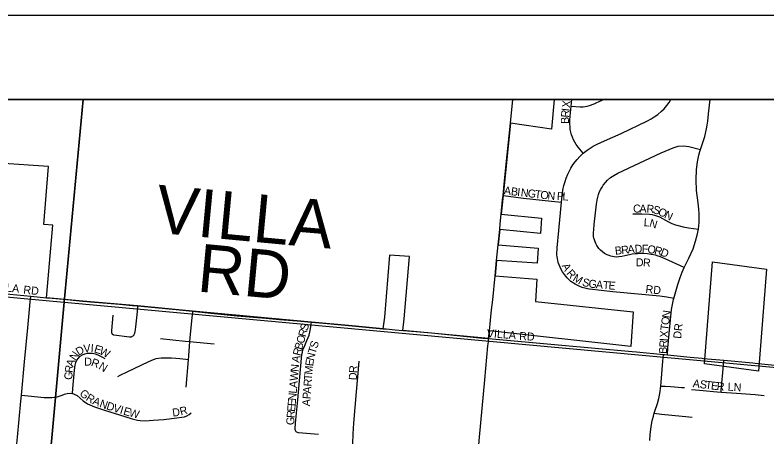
# Model space of a CAD drawing. Extents: x -209 to 4852, y 0 to 905.
# Drawn here: x 133.38 to 151.17, y 330.57 to 340.56 of the extents above; entities that cross this region are included whole.
import ezdxf

# ---------------------------------------------------------------- set-up
doc = ezdxf.new("R2010")
doc.units = 0
for name, color, linetype in [('Default', 7, 'Continuous'), ('GM_P_County_Alignment', 7, 'Continuous'), ('GM_X_Airport_Location_Class_2', 7, 'Continuous'), ('GM_X_Airport_Location_Class_3', 7, 'Continuous'), ('GM_X_County_Road_Text', 7, 'Continuous'), ('GM_X_Minor_Lake_Text', 7, 'Continuous'), ('GM_X_Minor_River', 7, 'Continuous'), ('GM_X_US_Location', 7, 'Continuous'), ('SH_Data', 7, 'Continuous')]:
    doc.layers.add(name, color=color, linetype=linetype)

msp = doc.modelspace()

# ---------------------------------------------------------------- linework, layer by layer
at = {"layer": 'Default'}
for points in [[(59.342, 338.559), (195.342, 338.559), (195.342, 202.559), (59.342, 202.559)], [(195.342, 202.559), (195.342, 338.559), (59.342, 338.559), (59.342, 202.559)]]:
    msp.add_lwpolyline(points, close=True, dxfattribs=at)
at = {"layer": 'GM_X_Airport_Location_Class_2'}
msp.add_line((146.539, 338.398), (146.556, 338.559), dxfattribs=at)
for points in [[(146.539, 338.398), (146.752, 338.383), (146.824, 338.387), (146.913, 338.398), (146.969, 338.413), (147.085, 338.453), (147.25, 338.538), (147.288, 338.559)], [(146.822, 337.29), (146.916, 337.36), (146.991, 337.409), (147.058, 337.45), (147.152, 337.501), (147.323, 337.577), (147.717, 337.756), (148.34, 338.05), (148.434, 338.102), (148.505, 338.145), (148.589, 338.203), (148.678, 338.282), (148.739, 338.34), (148.804, 338.419), (148.855, 338.489), (148.897, 338.559)], [(149.598, 337.375), (149.696, 337.68), (149.742, 337.862), (149.757, 337.947), (149.771, 338.048), (149.79, 338.219), (149.823, 338.559)], [(146.822, 337.29), (146.706, 337.431), (146.656, 337.497), (146.594, 337.607), (146.57, 337.666), (146.546, 337.725), (146.529, 337.788), (146.517, 337.849), (146.512, 337.908), (146.507, 337.976), (146.509, 338.066), (146.516, 338.164), (146.539, 338.398)], [(147.35, 336.596), (147.401, 336.649), (147.471, 336.712), (147.545, 336.762), (147.639, 336.811), (148.663, 337.295), (148.947, 337.418), (149.069, 337.451), (149.195, 337.46), (149.32, 337.447), (149.598, 337.375)], [(146.311, 336.128), (146.326, 336.281), (146.344, 336.409), (146.366, 336.524), (146.393, 336.619), (146.421, 336.699), (146.458, 336.787), (146.497, 336.867), (146.532, 336.936), (146.579, 337.012), (146.631, 337.083), (146.677, 337.136), (146.744, 337.209), (146.822, 337.29)], [(149.547, 335.488), (149.563, 335.649), (149.565, 335.751), (149.565, 335.85), (149.556, 335.96), (149.539, 336.108), (149.502, 336.407), (149.492, 336.654), (149.503, 336.9), (149.53, 337.083), (149.559, 337.239), (149.582, 337.325), (149.598, 337.375)], [(147.088, 335.233), (147.077, 335.273), (147.069, 335.317), (147.066, 335.362), (147.066, 335.409), (147.07, 335.474), (147.083, 335.599), (147.134, 336.079), (147.15, 336.175), (147.167, 336.249), (147.183, 336.309), (147.209, 336.377), (147.237, 336.432), (147.268, 336.486), (147.298, 336.527), (147.35, 336.596)], [(144.927, 336.282), (144.996, 336.274), (145.41, 336.225), (146.074, 336.154), (146.311, 336.128)], [(146.201, 334.88), (146.202, 334.934), (146.203, 334.995), (146.208, 335.058), (146.213, 335.125), (146.222, 335.21), (146.228, 335.291), (146.311, 336.128)], [(147.996, 335.85), (148.209, 335.851), (148.393, 335.846), (148.456, 335.834), (148.512, 335.822), (148.625, 335.777), (148.84, 335.66), (148.919, 335.623), (149.009, 335.59), (149.185, 335.543), (149.314, 335.521), (149.547, 335.488)], [(149.214, 334.578), (149.32, 334.8), (149.422, 335.025), (149.482, 335.202), (149.521, 335.347), (149.547, 335.488)], [(149.214, 334.578), (149.04, 334.659), (148.845, 334.75), (148.706, 334.812), (148.649, 334.832), (148.599, 334.849), (148.529, 334.869), (148.43, 334.889), (148.347, 334.903), (148.238, 334.913), (148.162, 334.912), (148.105, 334.908), (148.053, 334.904), (147.978, 334.894), (147.919, 334.883), (147.81, 334.857), (147.733, 334.84), (147.669, 334.831), (147.606, 334.829), (147.551, 334.834), (147.513, 334.841), (147.477, 334.85), (147.434, 334.863), (147.386, 334.883), (147.323, 334.915), (147.276, 334.949), (147.232, 334.989), (147.194, 335.031), (147.148, 335.099), (147.12, 335.147), (147.104, 335.187), (147.088, 335.233)], [(148.965, 333.843), (148.803, 333.875), (148.639, 333.899), (147.527, 334.008), (146.974, 334.068), (146.923, 334.075), (146.859, 334.089), (146.797, 334.11), (146.741, 334.13), (146.63, 334.184), (146.531, 334.251), (146.444, 334.335), (146.377, 334.416), (146.332, 334.48), (146.302, 334.537), (146.276, 334.587), (146.253, 334.645), (146.234, 334.7), (146.213, 334.791), (146.206, 334.835), (146.201, 334.88)], [(148.965, 333.843), (149.057, 334.181), (149.114, 334.343), (149.162, 334.468), (149.214, 334.578)], [(132.762, 333.996), (133.096, 333.964), (133.754, 333.901)], [(133.532, 331.555), (133.609, 332.346), (133.684, 333.151), (133.725, 333.584), (133.742, 333.766), (133.754, 333.901)], [(133.754, 333.901), (134.126, 333.865), (134.129, 333.865), (134.172, 333.861)], [(148.813, 332.514), (148.826, 332.668), (148.865, 333.097), (148.915, 333.586), (148.96, 333.826), (148.965, 333.843)], [(136.283, 333.673), (136.278, 333.624), (136.26, 333.456), (136.231, 333.172), (136.214, 333.047), (136.21, 333.031), (136.206, 333.018), (136.201, 333.003), (136.195, 332.987), (136.189, 332.976), (136.179, 332.963), (136.168, 332.953), (136.154, 332.943), (136.14, 332.937), (136.126, 332.933), (136.109, 332.931), (136.093, 332.931), (135.718, 332.981), (135.708, 332.985), (135.7, 332.989), (135.693, 332.993), (135.688, 332.998), (135.683, 333.004), (135.679, 333.011), (135.677, 333.016), (135.676, 333.023), (135.674, 333.031), (135.673, 333.038), (135.673, 333.056), (135.674, 333.086), (135.701, 333.45)], [(137.581, 333.543), (137.577, 333.509), (137.566, 333.398), (137.519, 332.914), (137.512, 332.83)], [(140.564, 330.627), (140.089, 330.666), (140.068, 330.67), (140.051, 330.678), (140.034, 330.692), (140.023, 330.706), (140.016, 330.722), (140.011, 330.743), (140.009, 330.764), (140.017, 330.898), (140.073, 331.445), (140.157, 332.436), (140.168, 332.518), (140.179, 332.575), (140.194, 332.631), (140.239, 332.734), (140.288, 332.848), (140.319, 332.922), (140.337, 332.978), (140.357, 333.047), (140.373, 333.131), (140.39, 333.241), (140.397, 333.284)], [(142.165, 333.125), (142.378, 333.107), (142.553, 333.089), (142.562, 333.088)], [(136.82, 332.899), (137.41, 332.84), (137.512, 332.83)], [(137.512, 332.83), (137.485, 332.491), (137.477, 332.397)], [(137.512, 332.83), (138.096, 332.773)], [(144.205, 328.785), (144.269, 329.39), (144.369, 330.563), (144.493, 331.92), (144.57, 332.724), (144.579, 332.817)], [(144.507, 332.904), (144.586, 332.897)], [(144.586, 332.897), (146.227, 332.748), (147.983, 332.59), (148.082, 332.581)], [(134.739, 331.597), (134.753, 331.719), (134.792, 332.151), (134.806, 332.268), (134.82, 332.329), (134.845, 332.386), (134.88, 332.437), (134.925, 332.481), (134.976, 332.515), (135.034, 332.539), (135.095, 332.551), (135.157, 332.554), (135.219, 332.548), (135.28, 332.534), (135.339, 332.513), (135.451, 332.459), (135.505, 332.427)], [(137.477, 332.397), (137.425, 332.402), (137.28, 332.418), (137.185, 332.428), (137.084, 332.434), (136.898, 332.435), (136.836, 332.432), (136.774, 332.426), (136.712, 332.414), (136.652, 332.397), (136.594, 332.374), (136.538, 332.347), (136.031, 332.105), (135.861, 332.027), (135.807, 331.995)], [(148.082, 332.581), (148.722, 332.522)], [(148.656, 331.772), (148.665, 331.862), (148.708, 332.361), (148.722, 332.522)], [(148.722, 332.522), (148.742, 332.52), (148.813, 332.514)], [(148.813, 332.514), (149.354, 332.46), (149.64, 332.432), (149.668, 332.429)], [(137.477, 332.397), (137.423, 331.745)], [(141.361, 329.048), (141.38, 329.252), (141.401, 329.476), (141.412, 329.651), (141.412, 329.836), (141.382, 330.206), (141.375, 330.401), (141.38, 330.643), (141.397, 330.897), (141.461, 331.636), (141.495, 331.994), (141.525, 332.359)], [(150.084, 331.63), (150.089, 331.688), (150.095, 331.757), (150.133, 332.179), (150.139, 332.265), (150.146, 332.385)], [(150.96, 332.309), (151.517, 332.255)], [(148.504, 331.129), (148.519, 331.18), (148.577, 331.357), (148.608, 331.476), (148.632, 331.596), (148.656, 331.772)], [(148.656, 331.772), (148.763, 331.767), (148.887, 331.759), (148.98, 331.753), (149.071, 331.747), (149.158, 331.742), (149.219, 331.738)], [(133.423, 330.402), (133.439, 330.559), (133.519, 331.419), (133.532, 331.555)], [(133.532, 331.555), (133.697, 331.539), (134.069, 331.504), (134.194, 331.499), (134.256, 331.502), (134.318, 331.508), (134.379, 331.521), (134.497, 331.558), (134.556, 331.58), (134.616, 331.597), (134.678, 331.603), (134.739, 331.597)], [(134.739, 331.597), (134.75, 331.594), (134.798, 331.577), (134.852, 331.546), (134.994, 331.425), (135.097, 331.355), (135.152, 331.325), (135.266, 331.278), (135.502, 331.199), (135.977, 331.049), (136.156, 330.994), (136.277, 330.966), (136.339, 330.958), (136.463, 330.953), (136.65, 330.962), (136.899, 330.985), (137.209, 331.017), (137.332, 331.034), (137.392, 331.047), (137.45, 331.069), (137.504, 331.101), (137.551, 331.141)], [(149.382, 331.695), (149.574, 331.678), (149.988, 331.637), (150.084, 331.63)], [(150.084, 331.63), (150.451, 331.604), (150.887, 331.575), (151.104, 331.549)], [(148.397, 330.48), (148.41, 330.629), (148.43, 330.809), (148.447, 330.909), (148.464, 330.985), (148.485, 331.064), (148.504, 331.129)], [(148.504, 331.129), (148.678, 331.111), (148.917, 331.086), (149.165, 331.059), (149.249, 331.051), (149.318, 331.043), (149.398, 331.035)]]:
    msp.add_lwpolyline(points, dxfattribs=at)
at = {"layer": 'GM_X_County_Road_Text'}
for points in [[(144.927, 336.282), (144.953, 336.552), (145.009, 337.1), (145.099, 337.997), (145.155, 338.559)], [(144.586, 332.897), (144.604, 333.079), (144.629, 333.336), (144.653, 333.578), (144.681, 333.811), (144.737, 334.386), (144.772, 334.748), (144.812, 335.114), (144.85, 335.483), (144.861, 335.616), (144.883, 335.842), (144.917, 336.186), (144.927, 336.282)], [(134.172, 333.861), (134.611, 333.82), (134.985, 333.785), (135.167, 333.77)], [(135.167, 333.77), (135.85, 333.711), (136.159, 333.684), (136.283, 333.673)], [(136.283, 333.673), (136.53, 333.652), (137.272, 333.575), (137.581, 333.543)], [(137.581, 333.543), (138.015, 333.498), (138.634, 333.438), (139.315, 333.38), (139.638, 333.351)], [(139.638, 333.351), (140.058, 333.314), (140.397, 333.284)], [(140.397, 333.284), (140.678, 333.26), (141.359, 333.197), (142.086, 333.132), (142.165, 333.125)], [(142.562, 333.088), (142.86, 333.067), (143.237, 333.032), (144.449, 332.909), (144.507, 332.904)], [(144.579, 332.817), (144.586, 332.897)], [(149.668, 332.429), (150.146, 332.385)], [(150.146, 332.385), (150.836, 332.321), (150.889, 332.316), (150.96, 332.309)]]:
    msp.add_lwpolyline(points, dxfattribs=at)
at = {"layer": 'GM_X_Minor_Lake_Text'}
msp.add_lwpolyline([(195.342, 338.559), (102.839, 338.559)], dxfattribs=at)
at = {"layer": 'GM_X_Minor_River'}
for points in [[(134.994, 338.559), (114.819, 338.559), (114.544, 335.599), (134.543, 333.757)], [(155.302, 338.559), (134.994, 338.559), (134.543, 333.757), (154.664, 331.913)], [(114.544, 335.599), (134.543, 333.757), (132.725, 313.81), (112.672, 315.623)], [(134.543, 333.757), (154.664, 331.913), (152.852, 311.89), (132.725, 313.81)]]:
    msp.add_lwpolyline(points, close=True, dxfattribs=at)
at = {"layer": 'GM_X_US_Location'}
msp.add_lwpolyline([(164.529, 338.559), (146.136, 338.559), (146.072, 337.854), (145.099, 337.997), (144.927, 336.283), (144.883, 335.842), (145.838, 335.75), (145.812, 335.382), (144.85, 335.483), (144.812, 335.114), (145.756, 335.037), (145.73, 334.681), (144.772, 334.748), (144.737, 334.386), (145.723, 334.307), (145.694, 333.774), (148.002, 333.527), (147.946, 332.712), (144.604, 333.079), (144.586, 332.897), (142.553, 333.089), (142.585, 333.362), (142.714, 334.842), (142.242, 334.871), (142.123, 333.407), (142.086, 333.132), (141.359, 333.197), (140.398, 333.284), (137.581, 333.543), (136.283, 333.673), (134.985, 333.785), (134.129, 333.865), (134.138, 333.95), (134.273, 335.585), (134.063, 335.595), (134.175, 336.969), (132.991, 337.048)], dxfattribs=at)
msp.add_lwpolyline([(149.883, 334.714), (151.159, 334.539), (150.968, 332.125), (149.692, 332.3)], close=True, dxfattribs=at)
at = {"layer": 'SH_Data'}
msp.add_line((57.342, 340.559), (197.342, 340.559), dxfattribs=at)

# ---------------------------------------------------------------- texts
at = {"layer": 'GM_P_County_Alignment'}
for s, height, rotation, p in [('V', 1.136, 354.608, (136.675, 335.41)), ('I', 1.136, 354.6063, (137.671, 335.316)), ('L', 1.136, 354.605, (138.136, 335.272)), ('L', 1.136, 354.6072, (138.982, 335.193)), ('A', 1.136, 355.1688, (139.84, 335.112)), ('RD', 1.1364, 354.5839, (137.669, 334.016))]:
    msp.add_text(s, height=height, rotation=rotation, dxfattribs=at).set_placement(p)
at = {"layer": 'GM_X_Airport_Location_Class_3'}
for s, height, rotation, p in [('X', 0.189, 83.4064, (146.505, 338.356)), ('R', 0.189, 85.6236, (146.484, 338.126)), ('I', 0.189, 83.6501, (146.496, 338.273)), ('B', 0.189, 89.3442, (146.483, 337.979)), ('A', 0.189, 353.3195, (144.939, 336.315)), ('B', 0.189, 353.3058, (145.105, 336.295)), ('I', 0.189, 353.2978, (145.254, 336.278)), ('N', 0.189, 353.31, (145.337, 336.268)), ('G', 0.189, 353.2978, (145.502, 336.249)), ('T', 0.189, 353.3188, (145.668, 336.229)), ('O', 0.189, 353.2978, (145.8, 336.214)), ('N', 0.189, 355.0596, (145.972, 336.194)), ('P', 0.189, 357.6181, (146.197, 336.177)), ('L', 0.189, 357.7066, (146.331, 336.171)), ('C', 0.189, 359.7571, (148.002, 335.882)), ('A', 0.189, 359.7562, (148.152, 335.881)), ('R', 0.189, 356.769, (148.316, 335.88)), ('S', 0.189, 343.06, (148.454, 335.874)), ('O', 0.189, 334.5883, (148.574, 335.838)), ('N', 0.189, 333.6402, (148.724, 335.767)), ('L', 0.189, 355.8171, (148.249, 335.56)), ('N', 0.189, 343.7153, (148.372, 335.552)), ('R', 0.189, 6.0547, (147.73, 334.897)), ('A', 0.189, 5.3409, (147.879, 334.913)), ('D', 0.189, 1.1366, (148.041, 334.928)), ('F', 0.189, 358.8526, (148.206, 334.932)), ('O', 0.189, 351.1342, (148.332, 334.93)), ('B', 0.189, 6.0344, (147.581, 334.882)), ('R', 0.189, 346.2936, (148.493, 334.905)), ('D', 0.189, 339.1932, (148.633, 334.871)), ('D', 0.189, 359.7814, (148.068, 334.609)), ('R', 0.189, 356.1843, (148.232, 334.609)), ('A', 0.189, 297.3372, (146.31, 334.623)), ('R', 0.189, 310.7159, (146.413, 334.435)), ('M', 0.189, 329.0702, (146.561, 334.279)), ('VILLA', 0.1894, 354.5626, (132.788, 334.048)), ('S', 0.189, 344.4262, (146.784, 334.154)), ('G', 0.189, 351.8627, (146.938, 334.113)), ('A', 0.189, 355.3531, (147.116, 334.088)), ('T', 0.189, 355.5826, (147.283, 334.074)), ('E', 0.189, 355.6073, (147.416, 334.064)), ('RD', 0.1894, 353.9832, (133.572, 333.965)), ('RD', 0.1894, 353.9832, (148.289, 333.981)), ('N', 0.189, 81.8637, (148.872, 333.374)), ('O', 0.189, 81.9533, (148.849, 333.209)), ('S', 0.189, 73.942, (140.298, 333.069)), ('T', 0.189, 83.2646, (148.833, 333.078)), ('DR', 0.1894, 83.9941, (149.137, 332.886)), ('O', 0.189, 73.9225, (140.211, 332.764)), ('R', 0.189, 73.9557, (140.257, 332.925)), ('VILLA', 0.1894, 355.9114, (144.538, 332.932)), ('RD', 0.1894, 356.989, (145.304, 332.865)), ('X', 0.189, 86.1278, (148.822, 332.914)), ('B', 0.189, 73.9545, (140.169, 332.62)), ('S', 0.189, 73.1824, (140.527, 332.65)), ('R', 0.189, 86.5736, (148.808, 332.681)), ('I', 0.189, 86.617, (148.817, 332.831)), ('D', 0.189, 31.0162, (134.887, 332.486)), ('V', 0.189, 4.9016, (135.008, 332.564)), ('I', 0.189, 356.1074, (135.167, 332.579)), ('E', 0.189, 343.4578, (135.239, 332.575)), ('W', 0.189, 332.9462, (135.358, 332.54)), ('R', 0.189, 74.9153, (140.13, 332.476)), ('T', 0.189, 72.7747, (140.487, 332.521)), ('B', 0.189, 86.5979, (148.799, 332.531)), ('N', 0.189, 54.9883, (134.806, 332.363)), ('D', 0.189, 359.1912, (135.018, 332.259)), ('R', 0.189, 340.075, (135.168, 332.26)), ('A', 0.189, 81.4649, (140.107, 332.317)), ('N', 0.189, 76.568, (140.449, 332.362)), ('R', 0.189, 83.6974, (134.745, 332.08)), ('A', 0.189, 71.2402, (134.759, 332.218)), ('N', 0.189, 328.5715, (135.344, 332.19)), ('N', 0.189, 85.0041, (140.088, 332.104)), ('E', 0.189, 82.1905, (140.432, 332.235)), ('G', 0.189, 85.7119, (134.733, 331.915)), ('W', 0.189, 84.9836, (140.069, 331.888)), ('M', 0.189, 84.6736, (140.414, 332.038)), ('D', 0.189, 87.9671, (141.466, 331.911)), ('R', 0.189, 86.404, (141.472, 332.076)), ('R', 0.189, 85.7223, (140.393, 331.757)), ('T', 0.189, 85.7061, (140.404, 331.906)), ('A', 0.189, 353.1216, (149.406, 331.748)), ('S', 0.189, 353.1274, (149.572, 331.728)), ('T', 0.189, 353.1421, (149.704, 331.712)), ('L', 0.189, 84.9982, (140.043, 331.589)), ('A', 0.189, 84.9876, (140.055, 331.722)), ('A', 0.189, 85.7248, (140.38, 331.59)), ('E', 0.189, 353.1421, (149.836, 331.696)), ('R', 0.189, 354.6489, (149.974, 331.68)), ('LN', 0.1894, 356.989, (150.237, 331.665)), ('G', 0.189, 319.7662, (134.893, 331.572)), ('R', 0.189, 327.8444, (135.043, 331.447)), ('N', 0.189, 84.9876, (140.029, 331.423)), ('P', 0.189, 85.7061, (140.37, 331.457)), ('A', 0.189, 337.042, (135.2, 331.352)), ('N', 0.189, 340.8593, (135.366, 331.282)), ('D', 0.189, 342.6192, (135.529, 331.226)), ('E', 0.189, 84.9982, (140.017, 331.29)), ('A', 0.189, 85.7337, (140.358, 331.291)), ('V', 0.189, 342.9609, (135.69, 331.175)), ('I', 0.189, 342.9616, (135.849, 331.127)), ('E', 0.189, 342.9475, (135.929, 331.102)), ('W', 0.189, 345.5348, (136.065, 331.061)), ('D', 0.189, 7.6943, (137.115, 331.048)), ('R', 0.189, 15.2129, (137.306, 331.076)), ('R', 0.189, 85.1133, (139.993, 331.008)), ('E', 0.189, 84.9936, (140.005, 331.158)), ('G', 0.189, 86.545, (139.983, 330.843))]:
    msp.add_text(s, height=height, rotation=rotation, dxfattribs=at).set_placement(p)

doc.saveas('drawing.dxf')
